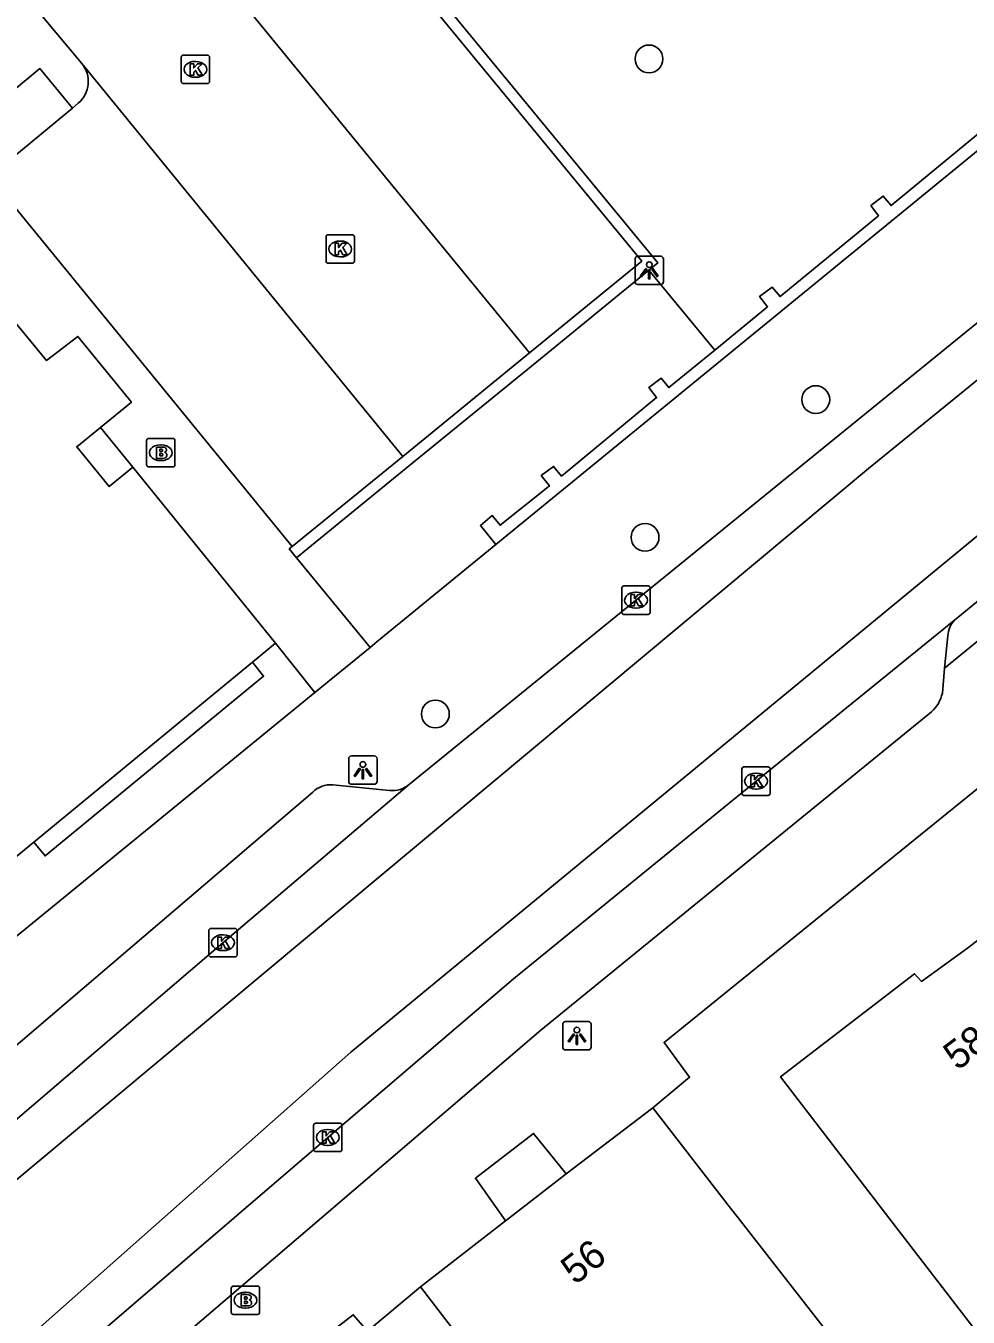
# Model space of a CAD drawing. Extents: x 161771 to 163125, y 382479 to 383177.
# Drawn here: x 162086.66 to 162119.81, y 382996.5 to 383041.93 of the extents above; entities that cross this region are included whole.
import ezdxf

# ---------------------------------------------------------------- set-up
doc = ezdxf.new("R2010")
doc.units = 0
for name, color, linetype in [('IMGEO_Boom', 7, 'Continuous'), ('IMGEO_Brandkraan', 7, 'Continuous'), ('IMGEO_Groenvoorziening', 7, 'Continuous'), ('IMGEO_Haag', 7, 'Continuous'), ('IMGEO_Kolk', 7, 'Continuous'), ('IMGEO_Lichtpunt', 7, 'Continuous'), ('IMGEO_Muur', 7, 'Continuous'), ('IMGEO_Pand', 7, 'Continuous'), ('IMGEO_Pand_nummerreeks', 7, 'Continuous'), ('IMGEO_Pand_overbouw', 7, 'Continuous'), ('IMGEO_Parkeervlak_open', 7, 'Continuous'), ('IMGEO_Rijbaan_lokaal_gesloten', 7, 'Continuous'), ('IMGEO_Rijbaan_lokaal_open', 7, 'Continuous'), ('IMGEO_Voetpad_open', 7, 'Continuous')]:
    doc.layers.add(name, color=color, linetype=linetype)

msp = doc.modelspace()

# ---------------------------------------------------------------- linework, layer by layer
at = {"layer": 'IMGEO_Boom'}
for centre in [(162108.582, 383040.765), (162114.45, 383028.782), (162108.444, 383023.935), (162101.066, 383017.722)]:
    msp.add_circle(centre, 0.489, dxfattribs=at)
at = {"layer": 'IMGEO_Brandkraan'}
for p, q in [((162090.903, 383026.487), (162090.903, 383027.339)), ((162090.978, 383027.413), (162091.83, 383027.413)), ((162091.904, 383027.339), (162091.904, 383026.487)), ((162091.391, 383027.193), (162091.416, 383027.193)), ((162091.83, 383026.413), (162090.978, 383026.413)), ((162091.414, 383026.633), (162091.389, 383026.633)), ((162093.882, 382996.672), (162093.882, 382997.524)), ((162093.957, 382997.598), (162094.809, 382997.598)), ((162094.37, 382997.378), (162094.395, 382997.378)), ((162094.883, 382997.524), (162094.883, 382996.672)), ((162094.809, 382996.598), (162093.957, 382996.598)), ((162094.393, 382996.818), (162094.368, 382996.818))]:
    msp.add_line(p, q, dxfattribs=at)
for points in [[(162090.903, 383026.487), (162090.903, 383027.339)], [(162090.978, 383027.413), (162091.83, 383027.413)], [(162091.904, 383027.339), (162091.904, 383026.487)], [(162091.251, 383027.113), (162091.251, 383026.713), (162091.464, 383026.713)], [(162091.482, 383027.113), (162091.251, 383027.113)], [(162091.43, 383027.032), (162091.376, 383027.032), (162091.376, 383026.956)], [(162091.376, 383026.956), (162091.429, 383026.956)], [(162091.438, 383026.88), (162091.376, 383026.88), (162091.376, 383026.799)], [(162091.83, 383026.413), (162090.978, 383026.413)], [(162091.376, 383026.799), (162091.438, 383026.799)], [(162093.882, 382996.672), (162093.882, 382997.524)], [(162093.957, 382997.598), (162094.809, 382997.598)], [(162094.883, 382997.524), (162094.883, 382996.672)], [(162094.23, 382997.298), (162094.23, 382996.898), (162094.443, 382996.898)], [(162094.461, 382997.298), (162094.23, 382997.298)], [(162094.409, 382997.217), (162094.355, 382997.217), (162094.355, 382997.141)], [(162094.355, 382997.141), (162094.408, 382997.141)], [(162094.417, 382997.065), (162094.355, 382997.065), (162094.355, 382996.984)], [(162094.355, 382996.984), (162094.417, 382996.984)], [(162094.809, 382996.598), (162093.957, 382996.598)]]:
    msp.add_lwpolyline(points, dxfattribs=at)
for centre, radius, start, end in [((162090.98, 383027.337), 0.0765, 91.552, 178.448), ((162090.98, 383027.337), 0.0765, 91.552, 178.448), ((162091.828, 383027.337), 0.0765, 1.552, 88.448), ((162091.828, 383027.337), 0.0765, 1.552, 88.448), ((162091.431, 383026.994), 0.0379, 267.8285, 90.9355), ((162091.439, 383026.839), 0.0404, 269.8759, 90.5077), ((162091.486, 383026.968), 0.145, 59.4692, 91.5367), ((162091.511, 383027.015), 0.0922, 285.5137, 58.1501), ((162091.516, 383026.823), 0.105, 301.3115, 78.989), ((162090.98, 383026.489), 0.0765, 181.552, 268.448), ((162090.98, 383026.489), 0.0765, 181.552, 268.448), ((162091.47, 383026.964), 0.251, 268.6676, 293.5347), ((162091.828, 383026.489), 0.0765, 271.552, 358.448), ((162091.828, 383026.489), 0.0765, 271.552, 358.448), ((162093.959, 382997.522), 0.0765, 91.552, 178.448), ((162093.959, 382997.522), 0.0765, 91.552, 178.448), ((162094.807, 382997.522), 0.0765, 1.552, 88.448), ((162094.807, 382997.522), 0.0765, 1.552, 88.448), ((162094.41, 382997.179), 0.0379, 267.8285, 90.9355), ((162094.418, 382997.024), 0.0404, 269.8759, 90.5077), ((162094.449, 382997.149), 0.251, 268.6676, 293.5347), ((162094.465, 382997.153), 0.145, 59.4692, 91.5367), ((162094.49, 382997.2), 0.0922, 285.5137, 58.1501), ((162094.495, 382997.008), 0.105, 301.3115, 78.989), ((162093.959, 382996.674), 0.0765, 181.552, 268.448), ((162093.959, 382996.674), 0.0765, 181.552, 268.448), ((162094.807, 382996.674), 0.0765, 271.552, 358.448), ((162094.807, 382996.674), 0.0765, 271.552, 358.448)]:
    msp.add_arc(centre, radius, start, end, dxfattribs=at)
for centre, major_axis, ratio, start_param, end_param in [((162091.39, 383026.913), (-0.387, 0.002), 0.722429, 4.712389, 7.853982), ((162091.415, 383026.913), (-0.39, 0.002), 0.717154, 1.570796, 4.712389), ((162094.369, 382997.098), (-0.387, 0.002), 0.722429, 4.712389, 7.853982), ((162094.394, 382997.098), (-0.39, 0.002), 0.717154, 1.570796, 4.712389)]:
    msp.add_ellipse(centre, major_axis=major_axis, ratio=ratio, start_param=start_param, end_param=end_param, dxfattribs=at)
at = {"layer": 'IMGEO_Groenvoorziening'}
msp.add_lwpolyline([(162108.578, 383033.336), (162110.892, 383030.523)], dxfattribs=at)
at = {"layer": 'IMGEO_Haag'}
for points in [[(162097.647, 383046.625), (162097.956, 383046.879), (162108.888, 383033.589), (162108.578, 383033.336)], [(162096.18, 383023.215), (162096.447, 383023.433), (162100.168, 383026.475), (162104.632, 383030.115), (162108.578, 383033.336)]]:
    msp.add_lwpolyline(points, dxfattribs=at)
at = {"layer": 'IMGEO_Kolk'}
for p, q in [((162092.122, 383039.972), (162092.122, 383040.824)), ((162092.197, 383040.898), (162093.049, 383040.898)), ((162092.61, 383040.678), (162092.635, 383040.678)), ((162093.123, 383040.824), (162093.123, 383039.972)), ((162092.633, 383040.118), (162092.608, 383040.118)), ((162093.049, 383039.898), (162092.197, 383039.898)), ((162097.293, 383034.579), (162098.145, 383034.579)), ((162097.218, 383033.653), (162097.218, 383034.505)), ((162097.706, 383034.359), (162097.731, 383034.359)), ((162098.219, 383034.505), (162098.219, 383033.653)), ((162097.729, 383033.799), (162097.704, 383033.799)), ((162098.145, 383033.579), (162097.293, 383033.579)), ((162107.624, 383021.299), (162107.624, 383022.151)), ((162107.699, 383022.225), (162108.551, 383022.225)), ((162108.112, 383022.005), (162108.137, 383022.005)), ((162108.625, 383022.151), (162108.625, 383021.299)), ((162108.135, 383021.445), (162108.11, 383021.445)), ((162108.551, 383021.225), (162107.699, 383021.225)), ((162111.847, 383014.934), (162111.847, 383015.786)), ((162111.922, 383015.86), (162112.774, 383015.86)), ((162112.335, 383015.64), (162112.36, 383015.64)), ((162112.848, 383015.786), (162112.848, 383014.934)), ((162112.358, 383015.08), (162112.333, 383015.08)), ((162112.774, 383014.86), (162111.922, 383014.86)), ((162093.092, 383009.251), (162093.092, 383010.103)), ((162093.167, 383010.177), (162094.019, 383010.177)), ((162094.093, 383010.103), (162094.093, 383009.251)), ((162093.58, 383009.957), (162093.605, 383009.957)), ((162094.019, 383009.177), (162093.167, 383009.177)), ((162093.603, 383009.397), (162093.578, 383009.397)), ((162096.779, 383002.402), (162096.779, 383003.254)), ((162096.854, 383003.328), (162097.706, 383003.328)), ((162097.78, 383003.254), (162097.78, 383002.402)), ((162097.267, 383003.108), (162097.292, 383003.108)), ((162097.706, 383002.328), (162096.854, 383002.328)), ((162097.29, 383002.548), (162097.265, 383002.548))]:
    msp.add_line(p, q, dxfattribs=at)
for points in [[(162092.122, 383039.972), (162092.122, 383040.824)], [(162092.197, 383040.898), (162093.049, 383040.898)], [(162092.443, 383040.598), (162092.566, 383040.598), (162092.566, 383040.447), (162092.696, 383040.598), (162092.86, 383040.598), (162092.714, 383040.447), (162092.867, 383040.198), (162092.715, 383040.198), (162092.63, 383040.362), (162092.566, 383040.295), (162092.566, 383040.198), (162092.443, 383040.198), (162092.443, 383040.598)], [(162093.123, 383040.824), (162093.123, 383039.972)], [(162093.049, 383039.898), (162092.197, 383039.898)], [(162097.293, 383034.579), (162098.145, 383034.579)], [(162097.218, 383033.653), (162097.218, 383034.505)], [(162097.539, 383034.279), (162097.662, 383034.279), (162097.662, 383034.128), (162097.792, 383034.279), (162097.956, 383034.279), (162097.81, 383034.128), (162097.963, 383033.879), (162097.811, 383033.879), (162097.726, 383034.043), (162097.662, 383033.976), (162097.662, 383033.879), (162097.539, 383033.879), (162097.539, 383034.279)], [(162098.219, 383034.505), (162098.219, 383033.653)], [(162098.145, 383033.579), (162097.293, 383033.579)], [(162107.624, 383021.299), (162107.624, 383022.151)], [(162107.699, 383022.225), (162108.551, 383022.225)], [(162107.945, 383021.925), (162108.068, 383021.925), (162108.068, 383021.774), (162108.198, 383021.925), (162108.362, 383021.925), (162108.216, 383021.774), (162108.369, 383021.525), (162108.217, 383021.525), (162108.132, 383021.689), (162108.068, 383021.622), (162108.068, 383021.525), (162107.945, 383021.525), (162107.945, 383021.925)], [(162108.625, 383022.151), (162108.625, 383021.299)], [(162108.551, 383021.225), (162107.699, 383021.225)], [(162111.847, 383014.934), (162111.847, 383015.786)], [(162111.922, 383015.86), (162112.774, 383015.86)], [(162112.168, 383015.56), (162112.291, 383015.56), (162112.291, 383015.409), (162112.421, 383015.56), (162112.585, 383015.56), (162112.439, 383015.409), (162112.592, 383015.16), (162112.44, 383015.16), (162112.355, 383015.324), (162112.291, 383015.257), (162112.291, 383015.16), (162112.168, 383015.16), (162112.168, 383015.56)], [(162112.848, 383015.786), (162112.848, 383014.934)], [(162112.774, 383014.86), (162111.922, 383014.86)], [(162093.092, 383009.251), (162093.092, 383010.103)], [(162093.167, 383010.177), (162094.019, 383010.177)], [(162094.093, 383010.103), (162094.093, 383009.251)], [(162093.413, 383009.877), (162093.536, 383009.877), (162093.536, 383009.726), (162093.666, 383009.877), (162093.83, 383009.877), (162093.684, 383009.726), (162093.837, 383009.477), (162093.685, 383009.477), (162093.6, 383009.641), (162093.536, 383009.574), (162093.536, 383009.477), (162093.413, 383009.477), (162093.413, 383009.877)], [(162094.019, 383009.177), (162093.167, 383009.177)], [(162096.779, 383002.402), (162096.779, 383003.254)], [(162096.854, 383003.328), (162097.706, 383003.328)], [(162097.78, 383003.254), (162097.78, 383002.402)], [(162097.1, 383003.028), (162097.223, 383003.028), (162097.223, 383002.877), (162097.353, 383003.028), (162097.517, 383003.028), (162097.371, 383002.877), (162097.524, 383002.628), (162097.372, 383002.628), (162097.287, 383002.792), (162097.223, 383002.725), (162097.223, 383002.628), (162097.1, 383002.628), (162097.1, 383003.028)], [(162097.706, 383002.328), (162096.854, 383002.328)]]:
    msp.add_lwpolyline(points, dxfattribs=at)
for centre, start, end in [((162092.199, 383040.822), 91.552, 178.448), ((162092.199, 383040.822), 91.552, 178.448), ((162093.047, 383040.822), 1.552, 88.448), ((162093.047, 383040.822), 1.552, 88.448), ((162092.199, 383039.974), 181.552, 268.448), ((162092.199, 383039.974), 181.552, 268.448), ((162093.047, 383039.974), 271.552, 358.448), ((162093.047, 383039.974), 271.552, 358.448), ((162097.295, 383034.503), 91.552, 178.448), ((162097.295, 383034.503), 91.552, 178.448), ((162098.143, 383034.503), 1.552, 88.448), ((162098.143, 383034.503), 1.552, 88.448), ((162097.295, 383033.655), 181.552, 268.448), ((162097.295, 383033.655), 181.552, 268.448), ((162098.143, 383033.655), 271.552, 358.448), ((162098.143, 383033.655), 271.552, 358.448), ((162107.701, 383022.149), 91.552, 178.448), ((162107.701, 383022.149), 91.552, 178.448), ((162108.549, 383022.149), 1.552, 88.448), ((162108.549, 383022.149), 1.552, 88.448), ((162107.701, 383021.301), 181.552, 268.448), ((162107.701, 383021.301), 181.552, 268.448), ((162108.549, 383021.301), 271.552, 358.448), ((162108.549, 383021.301), 271.552, 358.448), ((162111.924, 383015.784), 91.552, 178.448), ((162111.924, 383015.784), 91.552, 178.448), ((162112.772, 383015.784), 1.552, 88.448), ((162112.772, 383015.784), 1.552, 88.448), ((162111.924, 383014.936), 181.552, 268.448), ((162111.924, 383014.936), 181.552, 268.448), ((162112.772, 383014.936), 271.552, 358.448), ((162112.772, 383014.936), 271.552, 358.448), ((162093.169, 383010.101), 91.552, 178.448), ((162093.169, 383010.101), 91.552, 178.448), ((162094.017, 383010.101), 1.552, 88.448), ((162094.017, 383010.101), 1.552, 88.448), ((162093.169, 383009.253), 181.552, 268.448), ((162093.169, 383009.253), 181.552, 268.448), ((162094.017, 383009.253), 271.552, 358.448), ((162094.017, 383009.253), 271.552, 358.448), ((162096.856, 383003.252), 91.552, 178.448), ((162096.856, 383003.252), 91.552, 178.448), ((162097.704, 383003.252), 1.552, 88.448), ((162097.704, 383003.252), 1.552, 88.448), ((162096.856, 383002.404), 181.552, 268.448), ((162096.856, 383002.404), 181.552, 268.448), ((162097.704, 383002.404), 271.552, 358.448), ((162097.704, 383002.404), 271.552, 358.448)]:
    msp.add_arc(centre, 0.0765, start, end, dxfattribs=at)
for centre, major_axis, ratio, start_param, end_param in [((162092.609, 383040.398), (-0.387, 0.002), 0.722429, 4.712389, 7.853982), ((162092.634, 383040.398), (-0.39, 0.002), 0.717154, 1.570796, 4.712389), ((162097.705, 383034.079), (-0.387, 0.002), 0.722429, 4.712389, 7.853982), ((162097.73, 383034.079), (-0.39, 0.002), 0.717154, 1.570796, 4.712389), ((162108.111, 383021.725), (-0.387, 0.002), 0.722429, 4.712389, 7.853982), ((162108.136, 383021.725), (-0.39, 0.002), 0.717154, 1.570796, 4.712389), ((162112.334, 383015.36), (-0.387, 0.002), 0.722429, 4.712389, 7.853982), ((162112.359, 383015.36), (-0.39, 0.002), 0.717154, 1.570796, 4.712389), ((162093.579, 383009.677), (-0.387, 0.002), 0.722429, 4.712389, 7.853982), ((162093.604, 383009.677), (-0.39, 0.002), 0.717154, 1.570796, 4.712389), ((162097.266, 383002.828), (-0.387, 0.002), 0.722429, 4.712389, 7.853982), ((162097.291, 383002.828), (-0.39, 0.002), 0.717154, 1.570796, 4.712389)]:
    msp.add_ellipse(centre, major_axis=major_axis, ratio=ratio, start_param=start_param, end_param=end_param, dxfattribs=at)
at = {"layer": 'IMGEO_Lichtpunt'}
for p, q in [((162108.093, 383033.73), (162108.093, 383032.923)), ((162108.093, 383033.73), (162108.093, 383032.923)), ((162108.995, 383033.825), (162108.187, 383033.825)), ((162108.995, 383033.825), (162108.187, 383033.825)), ((162109.089, 383032.923), (162109.089, 383033.73)), ((162109.089, 383032.923), (162109.089, 383033.73)), ((162108.187, 383032.829), (162108.995, 383032.829)), ((162108.187, 383032.829), (162108.995, 383032.829)), ((162098.016, 383016.15), (162098.016, 383015.343)), ((162098.016, 383016.15), (162098.016, 383015.343)), ((162098.918, 383016.245), (162098.11, 383016.245)), ((162098.918, 383016.245), (162098.11, 383016.245)), ((162099.012, 383015.343), (162099.012, 383016.15)), ((162099.012, 383015.343), (162099.012, 383016.15)), ((162098.11, 383015.249), (162098.918, 383015.249)), ((162098.11, 383015.249), (162098.918, 383015.249)), ((162106.449, 383006.901), (162105.641, 383006.901)), ((162106.449, 383006.901), (162105.641, 383006.901)), ((162105.547, 383006.806), (162105.547, 383005.999)), ((162105.547, 383006.806), (162105.547, 383005.999)), ((162106.543, 383005.999), (162106.543, 383006.806)), ((162106.543, 383005.999), (162106.543, 383006.806)), ((162105.641, 383005.905), (162106.449, 383005.905)), ((162105.641, 383005.905), (162106.449, 383005.905))]:
    msp.add_line(p, q, dxfattribs=at)
for points in [[(162108.467, 383033.394), (162108.506, 383033.366), (162108.318, 383033.104), (162108.28, 383033.131), (162108.467, 383033.394)], [(162108.569, 383033.346), (162108.616, 383033.346), (162108.616, 383033.024), (162108.569, 383033.024), (162108.569, 383033.346)], [(162108.679, 383033.366), (162108.717, 383033.393), (162108.904, 383033.131), (162108.865, 383033.103), (162108.679, 383033.366)], [(162098.39, 383015.814), (162098.429, 383015.786), (162098.241, 383015.524), (162098.203, 383015.551), (162098.39, 383015.814)], [(162098.492, 383015.766), (162098.539, 383015.766), (162098.539, 383015.444), (162098.492, 383015.444), (162098.492, 383015.766)], [(162098.602, 383015.786), (162098.64, 383015.813), (162098.827, 383015.551), (162098.788, 383015.523), (162098.602, 383015.786)], [(162105.921, 383006.47), (162105.96, 383006.442), (162105.772, 383006.18), (162105.734, 383006.207), (162105.921, 383006.47)], [(162106.023, 383006.422), (162106.07, 383006.422), (162106.07, 383006.1), (162106.023, 383006.1), (162106.023, 383006.422)], [(162106.133, 383006.442), (162106.171, 383006.469), (162106.358, 383006.207), (162106.319, 383006.179), (162106.133, 383006.442)]]:
    msp.add_lwpolyline(points, dxfattribs=at)
for centre in [(162108.592, 383033.528), (162098.515, 383015.948), (162106.046, 383006.604)]:
    msp.add_circle(centre, 0.0994, dxfattribs=at)
for centre, start, end in [((162108.187, 383033.73), 90, 180), ((162108.187, 383033.73), 90, 180), ((162108.995, 383033.73), 0, 90), ((162108.995, 383033.73), 0, 90), ((162108.187, 383032.923), 180, 270), ((162108.187, 383032.923), 180, 270), ((162108.995, 383032.923), 270, 0), ((162108.995, 383032.923), 270, 360), ((162098.11, 383016.15), 90, 180), ((162098.11, 383016.15), 90, 180), ((162098.918, 383016.15), 0, 90), ((162098.918, 383016.15), 0, 90), ((162098.11, 383015.343), 180, 270), ((162098.11, 383015.343), 180, 270), ((162098.918, 383015.343), 270, 0), ((162098.918, 383015.343), 270, 360), ((162105.641, 383006.806), 90, 180), ((162105.641, 383006.806), 90, 180), ((162106.449, 383006.806), 0, 90), ((162106.449, 383006.806), 0, 90), ((162105.641, 383005.999), 180, 270), ((162105.641, 383005.999), 180, 270), ((162106.449, 383005.999), 270, 0), ((162106.449, 383005.999), 270, 360)]:
    msp.add_arc(centre, 0.0946, start, end, dxfattribs=at)
at = {"layer": 'IMGEO_Muur'}
for points in [[(162129.276, 383046.131), (162129.803, 383045.451), (162103.195, 383023.682)], [(162110.892, 383030.523), (162112.755, 383032.045), (162112.475, 383032.411), (162112.92, 383032.736), (162113.192, 383032.404), (162116.661, 383035.248), (162116.389, 383035.606), (162116.824, 383035.941), (162117.098, 383035.607), (162120.707, 383038.578), (162120.445, 383038.91), (162120.875, 383039.244), (162121.134, 383038.926), (162124.759, 383041.875), (162124.489, 383042.227), (162124.916, 383042.571), (162125.194, 383042.234), (162128.922, 383045.308), (162128.682, 383045.648), (162129.276, 383046.131)], [(162103.195, 383023.682), (162102.941, 383023.991), (162102.648, 383024.348), (162103.068, 383024.7), (162103.344, 383024.362), (162105.078, 383025.742), (162104.793, 383026.111), (162105.222, 383026.433), (162105.507, 383026.089), (162108.851, 383028.854), (162108.573, 383029.202), (162109.005, 383029.536), (162109.278, 383029.203), (162110.892, 383030.523)]]:
    msp.add_lwpolyline(points, dxfattribs=at)
at = {"layer": 'IMGEO_Pand'}
for points in [[(162083.063, 383035.388), (162077.195, 383030.585), (162076.947, 383030.383), (162073.459, 383027.528), (162074.269, 383026.524), (162071.024, 383023.906), (162073.721, 383020.563), (162074.019, 383020.194), (162075.026, 383021.032), (162078.017, 383017.385), (162076.998, 383016.566), (162079.828, 383013.1), (162080.03, 383012.852), (162082.626, 383009.673), (162086.938, 383013.218), (162094.634, 383019.547), (162095.439, 383020.209)], [(162095.439, 383020.209), (162090.418, 383026.404), (162089.585, 383025.726), (162088.448, 383027.121), (162089.281, 383027.801), (162090.37, 383028.688), (162088.483, 383031.005), (162087.385, 383030.153), (162083.063, 383035.388)], [(162133.74, 383005.493), (162126.613, 383000), (162120.591, 382995.359), (162117.023, 383000), (162113.21, 383004.96), (162117.928, 383008.585), (162118.166, 383008.314), (162119.788, 383009.486), (162126.609, 383014.749)], [(162108.721, 383003.868), (162111.45, 383000.341), (162111.716, 383000), (162115.375, 382995.31), (162110.849, 382991.839), (162112.832, 382989.253), (162113.269, 382988.654), (162108.514, 382985.051), (162108.06, 382985.643), (162105.095, 382989.51), (162106.119, 382990.296), (162100.542, 382997.568)], [(162108.721, 383003.868), (162105.672, 383001.55)], [(162105.672, 383001.55), (162103.675, 383000), (162103.535, 382999.891)], [(162103.535, 382999.891), (162100.542, 382997.568)]]:
    msp.add_lwpolyline(points, dxfattribs=at)
at = {"layer": 'IMGEO_Pand_overbouw'}
for points in [[(162090.418, 383026.404), (162089.281, 383027.801), (162088.448, 383027.121), (162089.585, 383025.726)], [(162086.938, 383013.218), (162087.332, 383012.729), (162095.022, 383019.049), (162094.634, 383019.547)]]:
    msp.add_lwpolyline(points, close=True, dxfattribs=at)
at = {"layer": 'IMGEO_Parkeervlak_open'}
for points in [[(162097.647, 383046.625), (162108.324, 383033.645), (162104.379, 383030.425)], [(162088.499, 383039.203), (162088.301, 383039.037)], [(162099.915, 383026.785), (162096.032, 383023.611)]]:
    msp.add_lwpolyline(points, dxfattribs=at)
msp.add_arc((162087.831, 383039.974), 1.02, 310.8958, 38.4582, dxfattribs=at)
at = {"layer": 'IMGEO_Rijbaan_lokaal_gesloten'}
for points in [[(162157.47, 383063.478), (162155.349, 383059.528), (162142.919, 383048.007), (162116.302, 383026.353), (162047.566, 382968.998), (162025.43, 382950.879), (161998, 382928.746), (161992.488, 382924.359), (161988.947, 382921.944), (161983.958, 382918.885), (161979.294, 382916.006)], [(162164.197, 383062.015), (162160.98, 383057.918), (162135.752, 383036.849), (162098.092, 383005.831), (162064.893, 382976.459), (162028.312, 382947.355), (161996.833, 382921.662), (161989.309, 382915.625), (161975.267, 382904.355), (161969.513, 382899.968), (161964.685, 382896.828), (161958.891, 382892.441), (161953.057, 382887.933), (161929.84, 382869.578), (161924.324, 382865.246), (161911.803, 382855.192)], [(162100.16, 383015.252), (162125.562, 383035.892), (162142.917, 383050.128), (162145.413, 383052.14)], [(162119.333, 383021.026), (162128.111, 383028.214)], [(162086.904, 382993.929), (162093.981, 383000), (162097.279, 383002.829), (162103.817, 383008.4), (162112.347, 383015.36), (162119.333, 383021.026)], [(162100.16, 383015.252), (162093.593, 383009.676), (162084.717, 383002.102)]]:
    msp.add_lwpolyline(points, dxfattribs=at)
at = {"layer": 'IMGEO_Rijbaan_lokaal_open'}
for points in [[(162093.071, 383044.227), (162104.379, 383030.425)], [(162088.63, 383040.609), (162086.342, 383043.353)], [(162099.915, 383026.785), (162088.63, 383040.609)], [(162104.379, 383030.425), (162099.915, 383026.785)]]:
    msp.add_lwpolyline(points, dxfattribs=at)
at = {"layer": 'IMGEO_Voetpad_open'}
for points in [[(162082.393, 383040.066), (162084.149, 383037.945), (162087.152, 383040.423), (162088.301, 383039.037)], [(162088.301, 383039.037), (162085.383, 383036.632), (162096.032, 383023.611)], [(162118.977, 383019.334), (162129.921, 383028.258)], [(162103.195, 383023.682), (162099.012, 383020.267), (162098.766, 383020.066)], [(162096.032, 383023.611), (162095.924, 383023.527), (162096.18, 383023.215)], [(162096.18, 383023.215), (162098.512, 383020.375), (162098.766, 383020.066)], [(162118.977, 383019.334), (162119.101, 383020.472)], [(162096.826, 383018.482), (162095.439, 383020.209)], [(162098.766, 383020.066), (162096.826, 383018.482)], [(162118.903, 383018.454), (162118.977, 383019.334)], [(162096.826, 383018.482), (162080.66, 383005.283)], [(162090.342, 382994.255), (162097.057, 383000), (162104.774, 383006.603), (162118.517, 383017.797)], [(162123.942, 383018.171), (162109.112, 383006.169), (162110.008, 383004.941), (162108.721, 383003.868)], [(162097.459, 383015.23), (162099.452, 383015.033)], [(162085.328, 383005.225), (162096.749, 383014.976)], [(162103.535, 382999.891), (162103.458, 383000), (162102.474, 383001.392), (162104.519, 383002.968), (162105.672, 383001.55)], [(162100.542, 382997.568), (162098.674, 382996.017), (162098.178, 382996.592), (162097.654, 382996.188), (162080.629, 382982.426)]]:
    msp.add_lwpolyline(points, dxfattribs=at)
for centre, radius, start, end in [((162119.899, 383020.464), 0.798, 135.1601, 179.3947), ((162117.698, 383018.72), 1.234, 311.5825, 347.5474), ((162097.391, 383014.301), 0.932, 85.8093, 133.5597), ((162099.542, 383015.995), 0.967, 264.6446, 309.7314)]:
    msp.add_arc(centre, radius, start, end, dxfattribs=at)

# ---------------------------------------------------------------- texts
at = {"layer": 'IMGEO_Pand_nummerreeks'}
for s, rotation, p in [('58-58E', 37.3136, (162119.432, 383005.155)), ('56', 37.6032, (162105.979, 382997.615))]:
    msp.add_text(s, height=1, rotation=rotation, dxfattribs=at).set_placement(p)

doc.saveas('drawing.dxf')
